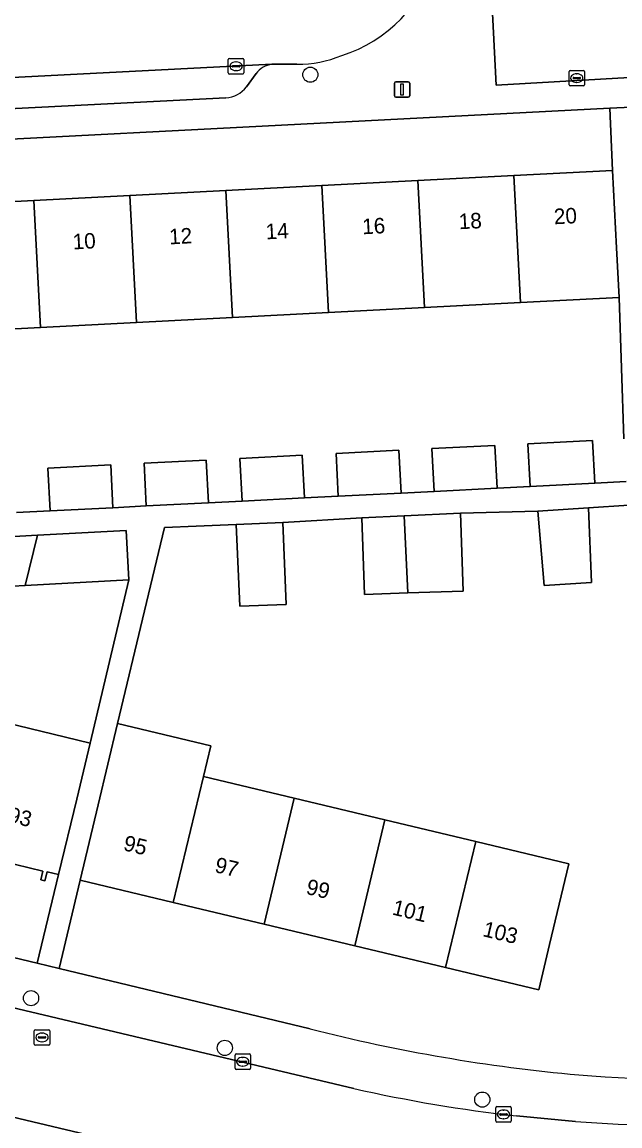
# Model space of a CAD drawing. Extents: x 161084 to 161928, y 385354 to 386522.
# Drawn here: x 161534.8 to 161573.3, y 385810.5 to 385881.7 of the extents above; entities that cross this region are included whole.
import ezdxf

# ---------------------------------------------------------------- set-up
doc = ezdxf.new("R2010")
doc.units = 0
for name, color, linetype in [('IMGEO_Boom', 7, 'Continuous'), ('IMGEO_Erf', 7, 'Continuous'), ('IMGEO_Kolk', 7, 'Continuous'), ('IMGEO_Lichtmast', 7, 'Continuous'), ('IMGEO_Pand', 7, 'Continuous'), ('IMGEO_Pand_nummerreeks', 7, 'Continuous'), ('IMGEO_Parkeervlak_open', 7, 'Continuous'), ('IMGEO_Rijbaan_lokaal_open', 7, 'Continuous'), ('IMGEO_Rioolput', 7, 'Continuous'), ('IMGEO_Voetpad_open', 7, 'Continuous')]:
    doc.layers.add(name, color=color, linetype=linetype)

msp = doc.modelspace()

# ---------------------------------------------------------------- linework, layer by layer
at = {"layer": 'IMGEO_Boom'}
for centre in [(161553.371, 385878.347), (161535.358, 385818.778), (161547.853, 385815.571), (161564.462, 385812.238)]:
    msp.add_circle(centre, 0.489, dxfattribs=at)
at = {"layer": 'IMGEO_Erf'}
msp.add_lwpolyline([(161572.688, 385876.189), (161510.382, 385872.954), (161510.612, 385868.921), (161516.971, 385869.254), (161523.163, 385869.577), (161529.354, 385869.901), (161535.546, 385870.225), (161541.738, 385870.549), (161547.929, 385870.873), (161554.121, 385871.197), (161560.312, 385871.52), (161566.504, 385871.844), (161572.867, 385872.177)], close=True, dxfattribs=at)
for points in [[(161573.592, 385854.859), (161573.296, 385863.984), (161566.933, 385863.651), (161560.741, 385863.327), (161554.55, 385863.004), (161548.358, 385862.68), (161542.167, 385862.356), (161535.975, 385862.032), (161529.783, 385861.708)], [(161534.414, 385850.102), (161536.594, 385850.213), (161536.449, 385852.971), (161540.493, 385853.177), (161540.633, 385850.418), (161542.786, 385850.528), (161542.642, 385853.286), (161546.66, 385853.49), (161546.801, 385850.732), (161548.978, 385850.843), (161548.833, 385853.6), (161552.852, 385853.804), (161552.992, 385851.047), (161555.17, 385851.157), (161555.026, 385853.915), (161559.088, 385854.122), (161559.228, 385851.363), (161561.362, 385851.472), (161561.217, 385854.23), (161565.278, 385854.436), (161565.418, 385851.678), (161567.554, 385851.787), (161567.41, 385854.544), (161571.576, 385854.756), (161571.717, 385851.999), (161573.732, 385852.101)], [(161573.923, 385850.577), (161571.32, 385850.41), (161571.504, 385845.598), (161568.462, 385845.403), (161568.046, 385850.2), (161563.059, 385850.065), (161563.23, 385845.038), (161559.653, 385844.916), (161556.865, 385844.821), (161556.697, 385849.757), (161551.597, 385849.453), (161551.807, 385844.18), (161548.828, 385844.061), (161548.583, 385849.333), (161546.006, 385849.23), (161543.971, 385849.149), (161542.683, 385843.771), (161540.943, 385836.502), (161546.952, 385835.063), (161546.477, 385833.081), (161552.331, 385831.68), (161558.186, 385830.279), (161564.04, 385828.878), (161570.051, 385827.439), (161568.806, 385822.235), (161568.108, 385819.317), (161562.096, 385820.756), (161556.242, 385822.157), (161550.387, 385823.558), (161544.533, 385824.959), (161538.524, 385826.397), (161537.173, 385820.69), (161553.352, 385816.807)], [(161532.86, 385836.759), (161539.18, 385835.232), (161541.661, 385845.757), (161534.982, 385845.393), (161531.764, 385845.217)], [(161509.996, 385827.212), (161535.75, 385821.031), (161537.133, 385826.759), (161536.397, 385826.937), (161536.253, 385826.342), (161535.985, 385826.407), (161536.123, 385826.981), (161530.797, 385828.268)]]:
    msp.add_lwpolyline(points, dxfattribs=at)
for centre, radius, start, end in [((161580.539, 385923.025), 109.642, 255.6433, 264.84172), ((161578.025, 385906.455), 92.919, 265.46703, 273.84958)]:
    msp.add_arc(centre, radius, start, end, dxfattribs=at)
at = {"layer": 'IMGEO_Kolk'}
for p, q in [((161548.079, 385878.466), (161548.079, 385879.318)), ((161548.154, 385879.392), (161549.006, 385879.392)), ((161548.567, 385879.172), (161548.592, 385879.172)), ((161549.08, 385879.318), (161549.08, 385878.466)), ((161549.006, 385878.392), (161548.154, 385878.392)), ((161548.338, 385878.886), (161548.338, 385878.898)), ((161548.776, 385878.849), (161548.378, 385878.849)), ((161548.381, 385878.935), (161548.779, 385878.935)), ((161548.59, 385878.612), (161548.565, 385878.612)), ((161548.822, 385878.898), (161548.822, 385878.886)), ((161570.055, 385877.7), (161570.055, 385878.552)), ((161570.13, 385878.626), (161570.982, 385878.626)), ((161570.543, 385878.406), (161570.568, 385878.406)), ((161571.056, 385878.552), (161571.056, 385877.7)), ((161570.982, 385877.626), (161570.13, 385877.626)), ((161570.314, 385878.12), (161570.314, 385878.132)), ((161570.752, 385878.083), (161570.354, 385878.083)), ((161570.357, 385878.169), (161570.755, 385878.169)), ((161570.566, 385877.846), (161570.541, 385877.846)), ((161570.798, 385878.132), (161570.798, 385878.12)), ((161548.512, 385814.255), (161548.512, 385815.107)), ((161548.587, 385815.181), (161549.439, 385815.181)), ((161549, 385814.961), (161549.025, 385814.961)), ((161549.513, 385815.107), (161549.513, 385814.255)), ((161549.439, 385814.181), (161548.587, 385814.181)), ((161548.771, 385814.675), (161548.771, 385814.687)), ((161549.209, 385814.638), (161548.811, 385814.638)), ((161548.814, 385814.724), (161549.212, 385814.724)), ((161549.023, 385814.401), (161548.998, 385814.401)), ((161549.255, 385814.687), (161549.255, 385814.675)), ((161565.331, 385810.858), (161565.331, 385811.71)), ((161565.406, 385811.784), (161566.258, 385811.784)), ((161565.819, 385811.564), (161565.844, 385811.564)), ((161566.332, 385811.71), (161566.332, 385810.858)), ((161566.258, 385810.784), (161565.406, 385810.784)), ((161565.59, 385811.278), (161565.59, 385811.29)), ((161566.028, 385811.241), (161565.63, 385811.241)), ((161565.633, 385811.327), (161566.031, 385811.327)), ((161565.842, 385811.004), (161565.817, 385811.004)), ((161566.074, 385811.29), (161566.074, 385811.278))]:
    msp.add_line(p, q, dxfattribs=at)
for points in [[(161548.079, 385878.466), (161548.079, 385879.318)], [(161548.154, 385879.392), (161549.006, 385879.392)], [(161549.08, 385879.318), (161549.08, 385878.466)], [(161549.006, 385878.392), (161548.154, 385878.392)], [(161570.055, 385877.7), (161570.055, 385878.552)], [(161570.13, 385878.626), (161570.982, 385878.626)], [(161571.056, 385878.552), (161571.056, 385877.7)], [(161570.982, 385877.626), (161570.13, 385877.626)], [(161548.512, 385814.255), (161548.512, 385815.107)], [(161548.587, 385815.181), (161549.439, 385815.181)], [(161549.513, 385815.107), (161549.513, 385814.255)], [(161549.439, 385814.181), (161548.587, 385814.181)], [(161565.331, 385810.858), (161565.331, 385811.71)], [(161565.406, 385811.784), (161566.258, 385811.784)], [(161566.332, 385811.71), (161566.332, 385810.858)], [(161566.258, 385810.784), (161565.406, 385810.784)]]:
    msp.add_lwpolyline(points, dxfattribs=at)
for centre, radius, start, end in [((161548.156, 385879.316), 0.0765, 91.55205, 178.44795), ((161548.156, 385879.316), 0.0765, 91.55205, 178.44795), ((161549.004, 385879.316), 0.0765, 1.55205, 88.44795), ((161549.004, 385879.316), 0.0765, 1.55205, 88.44795), ((161548.156, 385878.468), 0.0765, 181.55205, 268.44795), ((161548.156, 385878.468), 0.0765, 181.55205, 268.44795), ((161548.378, 385878.895), 0.0403, 85.87752, 175.75265), ((161548.375, 385878.885), 0.0366, 178.93798, 274.71019), ((161548.779, 385878.892), 0.043, 264.86636, 352.45326), ((161548.783, 385878.897), 0.0386, 1.73085, 96.63898), ((161549.004, 385878.468), 0.0765, 271.55205, 358.44795), ((161549.004, 385878.468), 0.0765, 271.55205, 358.44795), ((161570.132, 385878.55), 0.0765, 91.55205, 178.44795), ((161570.132, 385878.55), 0.0765, 91.55205, 178.44795), ((161570.98, 385878.55), 0.0765, 1.55205, 88.44795), ((161570.98, 385878.55), 0.0765, 1.55205, 88.44795), ((161570.132, 385877.702), 0.0765, 181.55205, 268.44795), ((161570.132, 385877.702), 0.0765, 181.55205, 268.44795), ((161570.354, 385878.129), 0.0403, 85.87752, 175.75265), ((161570.351, 385878.119), 0.0366, 178.93798, 274.71019), ((161570.755, 385878.126), 0.043, 264.86636, 352.45326), ((161570.759, 385878.131), 0.0386, 1.73085, 96.63898), ((161570.98, 385877.702), 0.0765, 271.55205, 358.44795), ((161570.98, 385877.702), 0.0765, 271.55205, 358.44795), ((161548.589, 385815.105), 0.0765, 91.55205, 178.44795), ((161548.589, 385815.105), 0.0765, 91.55205, 178.44795), ((161549.437, 385815.105), 0.0765, 1.55205, 88.44795), ((161549.437, 385815.105), 0.0765, 1.55205, 88.44795), ((161548.589, 385814.257), 0.0765, 181.55205, 268.44795), ((161548.589, 385814.257), 0.0765, 181.55205, 268.44795), ((161548.811, 385814.684), 0.0403, 85.87752, 175.75265), ((161548.808, 385814.674), 0.0366, 178.93798, 274.71019), ((161549.212, 385814.681), 0.043, 264.86636, 352.45326), ((161549.216, 385814.686), 0.0386, 1.73085, 96.63898), ((161549.437, 385814.257), 0.0765, 271.55205, 358.44795), ((161549.437, 385814.257), 0.0765, 271.55205, 358.44795), ((161565.408, 385811.708), 0.0765, 91.55205, 178.44795), ((161565.408, 385811.708), 0.0765, 91.55205, 178.44795), ((161566.256, 385811.708), 0.0765, 1.55205, 88.44795), ((161566.256, 385811.708), 0.0765, 1.55205, 88.44795), ((161565.408, 385810.86), 0.0765, 181.55205, 268.44795), ((161565.408, 385810.86), 0.0765, 181.55205, 268.44795), ((161565.63, 385811.287), 0.0403, 85.87752, 175.75265), ((161565.627, 385811.277), 0.0366, 178.93798, 274.71019), ((161566.031, 385811.284), 0.043, 264.86636, 352.45326), ((161566.035, 385811.289), 0.0386, 1.73085, 96.63898), ((161566.256, 385810.86), 0.0765, 271.55205, 358.44795), ((161566.256, 385810.86), 0.0765, 271.55205, 358.44795)]:
    msp.add_arc(centre, radius, start, end, dxfattribs=at)
for centre, major_axis, ratio, start_param, end_param in [((161548.566, 385878.892), (-0.387, 0.002), 0.722429, 4.712389, 7.853982), ((161548.591, 385878.892), (-0.39, 0.002), 0.717154, 1.570796, 4.712389), ((161570.542, 385878.126), (-0.387, 0.002), 0.722429, 4.712389, 7.853982), ((161570.567, 385878.126), (-0.39, 0.002), 0.717154, 1.570796, 4.712389), ((161548.999, 385814.681), (-0.387, 0.002), 0.722429, 4.712389, 7.853982), ((161549.024, 385814.681), (-0.39, 0.002), 0.717154, 1.570796, 4.712389), ((161565.818, 385811.284), (-0.387, 0.002), 0.722429, 4.712389, 7.853982), ((161565.843, 385811.284), (-0.39, 0.002), 0.717154, 1.570796, 4.712389)]:
    msp.add_ellipse(centre, major_axis=major_axis, ratio=ratio, start_param=start_param, end_param=end_param, dxfattribs=at)
at = {"layer": 'IMGEO_Lichtmast'}
for p, q in [((161558.789, 385876.992), (161558.789, 385877.792)), ((161558.789, 385877.792), (161558.789, 385876.992)), ((161558.889, 385877.892), (161559.679, 385877.892)), ((161559.679, 385877.892), (161558.889, 385877.892)), ((161559.779, 385877.792), (161559.779, 385876.992)), ((161559.779, 385876.992), (161559.779, 385877.792)), ((161559.679, 385876.892), (161558.889, 385876.892)), ((161558.889, 385876.892), (161559.679, 385876.892))]:
    msp.add_line(p, q, dxfattribs=at)
msp.add_lwpolyline([(161559.209, 385877.767), (161559.359, 385877.767), (161559.359, 385877.017), (161559.209, 385877.017), (161559.209, 385877.767)], dxfattribs=at)
for centre, start, end in [((161558.889, 385877.792), 90, 180), ((161558.889, 385877.792), 90, 180), ((161559.679, 385877.792), 0, 90), ((161559.679, 385877.792), 360, 90), ((161558.889, 385876.992), 180, 270), ((161558.889, 385876.992), 180, 270), ((161559.679, 385876.992), 270, 0), ((161559.679, 385876.992), 270, 0)]:
    msp.add_arc(centre, 0.1, start, end, dxfattribs=at)
at = {"layer": 'IMGEO_Pand'}
for points in [[(161566.933, 385863.651), (161573.296, 385863.984), (161573.128, 385867.184), (161572.867, 385872.177), (161566.504, 385871.844)], [(161554.121, 385871.197), (161547.929, 385870.873), (161548.358, 385862.68), (161554.55, 385863.004)], [(161554.55, 385863.004), (161560.741, 385863.327), (161560.312, 385871.52), (161554.121, 385871.197)], [(161560.741, 385863.327), (161566.933, 385863.651), (161566.504, 385871.844), (161560.312, 385871.52)], [(161541.738, 385870.549), (161535.546, 385870.225), (161535.975, 385862.032), (161542.167, 385862.356)], [(161542.167, 385862.356), (161548.358, 385862.68), (161547.929, 385870.873), (161541.738, 385870.549)], [(161535.546, 385870.225), (161529.354, 385869.901), (161529.783, 385861.708), (161535.975, 385862.032)], [(161555.026, 385853.915), (161555.17, 385851.157), (161559.228, 385851.363), (161559.088, 385854.122)], [(161561.217, 385854.23), (161561.362, 385851.472), (161565.418, 385851.678), (161565.278, 385854.436)], [(161567.41, 385854.544), (161567.554, 385851.787), (161571.717, 385851.999), (161571.576, 385854.756)], [(161542.642, 385853.286), (161542.786, 385850.528), (161546.801, 385850.732), (161546.66, 385853.49)], [(161548.833, 385853.6), (161548.978, 385850.843), (161552.992, 385851.047), (161552.852, 385853.804)], [(161536.449, 385852.971), (161536.594, 385850.213), (161540.633, 385850.418), (161540.493, 385853.177)], [(161559.427, 385849.889), (161556.697, 385849.757), (161556.865, 385844.821), (161559.653, 385844.916)], [(161559.653, 385844.916), (161563.23, 385845.038), (161563.059, 385850.065), (161559.427, 385849.889)], [(161571.32, 385850.41), (161568.046, 385850.2), (161568.462, 385845.403), (161571.504, 385845.598)], [(161551.597, 385849.453), (161548.583, 385849.333), (161548.828, 385844.061), (161551.807, 385844.18)], [(161535.766, 385848.644), (161531.589, 385848.417), (161531.764, 385845.217), (161534.982, 385845.393)], [(161534.982, 385845.393), (161541.661, 385845.757), (161541.487, 385848.956), (161535.766, 385848.644)], [(161530.797, 385828.268), (161536.123, 385826.981), (161535.985, 385826.407), (161536.253, 385826.342), (161536.397, 385826.937), (161537.133, 385826.759), (161538.307, 385831.62), (161539.18, 385835.232), (161532.86, 385836.759)], [(161546.477, 385833.081), (161546.952, 385835.063), (161540.943, 385836.502), (161539.688, 385831.26), (161538.524, 385826.397), (161544.533, 385824.959)], [(161544.533, 385824.959), (161550.387, 385823.558), (161552.331, 385831.68), (161546.477, 385833.081)], [(161558.186, 385830.279), (161552.331, 385831.68), (161550.387, 385823.558), (161556.242, 385822.157)], [(161556.242, 385822.157), (161562.096, 385820.756), (161564.04, 385828.878), (161558.186, 385830.279)], [(161564.04, 385828.878), (161562.096, 385820.756), (161568.108, 385819.317), (161568.806, 385822.235), (161570.051, 385827.439)]]:
    msp.add_lwpolyline(points, close=True, dxfattribs=at)
at = {"layer": 'IMGEO_Parkeervlak_open'}
for points in [[(161550.886, 385879.019), (161517.798, 385877.328), (161515.038, 385877.187), (161500, 385876.416), (161486.727, 385875.566)], [(161549.246, 385877.568), (161549.877, 385878.42)], [(161490.082, 385873.972), (161500, 385874.435), (161547.928, 385876.862)]]:
    msp.add_lwpolyline(points, dxfattribs=at)
for centre, radius, start, end in [((161551.075, 385877.551), 1.48, 97.34211, 144.04947), ((161547.84, 385878.609), 1.75, 272.88006, 323.47229)]:
    msp.add_arc(centre, radius, start, end, dxfattribs=at)
at = {"layer": 'IMGEO_Rijbaan_lokaal_open'}
for points in [[(161551.076, 385886.415), (161550.587, 385886.228), (161550.083, 385886.085), (161549.569, 385885.989), (161549.048, 385885.938), (161517.428, 385884.295), (161517.798, 385877.328), (161550.886, 385879.019), (161552.508, 385879.016)], [(161322.316, 385868.902), (161318.268, 385869.886), (161310.394, 385871.792), (161308.736, 385864.946), (161339.719, 385857.509), (161351.902, 385854.625), (161361.37, 385852.342), (161406.44, 385841.585), (161439.496, 385833.681), (161487.09, 385822.28), (161490.645, 385821.437), (161540.178, 385809.69), (161553.334, 385806.533), (161560.913, 385804.952), (161564.397, 385804.459), (161572.843, 385803.627), (161581.329, 385803.552), (161583.838, 385803.676), (161586.385, 385803.89), (161616.338, 385805.286)], [(161556.18, 385812.95), (161487.869, 385829.144), (161469.802, 385833.663), (161469.483, 385833.788), (161447.797, 385838.953)], [(161570.477, 385810.826), (161566.668, 385811.183)]]:
    msp.add_lwpolyline(points, dxfattribs=at)
msp.add_lwpolyline([(161581.344, 385852.643), (161589.41, 385853.098), (161588.25, 385876.585), (161588.036, 385880.923), (161587.864, 385884.402), (161585.451, 385884.274), (161579.11, 385883.936), (161576.804, 385883.814), (161570.123, 385883.46), (161565.073, 385883.163), (161565.357, 385877.671), (161573.96, 385878.176), (161574.062, 385876.26), (161580.072, 385876.599), (161580.231, 385873.604), (161580.39, 385870.61), (161580.549, 385867.616), (161580.708, 385864.621), (161580.867, 385861.626), (161581.026, 385858.632), (161581.185, 385855.638)], close=True, dxfattribs=at)
for centre, radius, start, end in [((161552.589, 385888.383), 9.239, 287.66891, 344.13867), ((161552.471, 385886.865), 7.849, 270.26845, 291.85449), ((161577.78, 385909.149), 98.594, 257.34484, 263.52859), ((161577.763, 385908.994), 98.439, 265.7552, 272.17666)]:
    msp.add_arc(centre, radius, start, end, dxfattribs=at)
at = {"layer": 'IMGEO_Rioolput'}
for p, q in [((161535.566, 385815.82), (161535.566, 385816.672)), ((161535.641, 385816.746), (161536.493, 385816.746)), ((161536.054, 385816.526), (161536.079, 385816.526)), ((161536.567, 385816.672), (161536.567, 385815.82)), ((161536.493, 385815.746), (161535.641, 385815.746)), ((161535.825, 385816.24), (161535.825, 385816.252)), ((161536.263, 385816.203), (161535.865, 385816.203)), ((161535.868, 385816.289), (161536.266, 385816.289)), ((161536.077, 385815.966), (161536.052, 385815.966)), ((161536.309, 385816.252), (161536.309, 385816.24))]:
    msp.add_line(p, q, dxfattribs=at)
for points in [[(161535.566, 385815.82), (161535.566, 385816.672)], [(161535.641, 385816.746), (161536.493, 385816.746)], [(161536.567, 385816.672), (161536.567, 385815.82)], [(161536.493, 385815.746), (161535.641, 385815.746)]]:
    msp.add_lwpolyline(points, dxfattribs=at)
for centre, radius, start, end in [((161535.643, 385816.67), 0.0765, 91.55205, 178.44795), ((161535.643, 385816.67), 0.0765, 91.55205, 178.44795), ((161536.491, 385816.67), 0.0765, 1.55205, 88.44795), ((161536.491, 385816.67), 0.0765, 1.55205, 88.44795), ((161535.643, 385815.822), 0.0765, 181.55205, 268.44795), ((161535.643, 385815.822), 0.0765, 181.55205, 268.44795), ((161535.865, 385816.249), 0.0403, 85.87752, 175.75265), ((161535.862, 385816.239), 0.0366, 178.93798, 274.71019), ((161536.266, 385816.246), 0.043, 264.86636, 352.45326), ((161536.27, 385816.251), 0.0386, 1.73085, 96.63898), ((161536.491, 385815.822), 0.0765, 271.55205, 358.44795), ((161536.491, 385815.822), 0.0765, 271.55205, 358.44795)]:
    msp.add_arc(centre, radius, start, end, dxfattribs=at)
for centre, major_axis, ratio, start_param, end_param in [((161536.053, 385816.246), (-0.387, 0.002), 0.722429, 4.712389, 7.853982), ((161536.078, 385816.246), (-0.39, 0.002), 0.717154, 1.570796, 4.712389)]:
    msp.add_ellipse(centre, major_axis=major_axis, ratio=ratio, start_param=start_param, end_param=end_param, dxfattribs=at)
at = {"layer": 'IMGEO_Voetpad_open'}
for points in [[(161490.05, 385871.898), (161500, 385872.415), (161508.883, 385872.876), (161510.382, 385872.954), (161572.688, 385876.189), (161574.062, 385876.26), (161573.96, 385878.176), (161565.357, 385877.671), (161565.073, 385883.163)], [(161552.508, 385879.016), (161550.886, 385879.019)], [(161549.877, 385878.42), (161549.246, 385877.568)], [(161547.928, 385876.862), (161500, 385874.435), (161490.082, 385873.972)], [(161574.062, 385876.26), (161572.688, 385876.189), (161572.867, 385872.177), (161573.128, 385867.184), (161573.296, 385863.984), (161573.592, 385854.859)], [(161573.732, 385852.101), (161571.717, 385851.999), (161567.554, 385851.787), (161565.418, 385851.678), (161561.362, 385851.472), (161559.228, 385851.363), (161555.17, 385851.157), (161552.992, 385851.047), (161548.978, 385850.843), (161546.801, 385850.732), (161542.786, 385850.528), (161540.633, 385850.418), (161536.594, 385850.213), (161534.414, 385850.102)], [(161531.589, 385848.417), (161535.766, 385848.644), (161541.487, 385848.956), (161541.661, 385845.757), (161539.18, 385835.232), (161538.307, 385831.62), (161537.133, 385826.759), (161535.75, 385821.031), (161537.173, 385820.69), (161538.524, 385826.397), (161539.688, 385831.26), (161540.943, 385836.502), (161542.683, 385843.771), (161543.971, 385849.149), (161546.006, 385849.23), (161548.583, 385849.333), (161551.597, 385849.453), (161556.697, 385849.757), (161559.427, 385849.889), (161563.059, 385850.065), (161568.046, 385850.2), (161571.32, 385850.41), (161573.923, 385850.577)], [(161616.338, 385805.286), (161586.385, 385803.89), (161583.838, 385803.676), (161581.329, 385803.552), (161572.843, 385803.627), (161564.397, 385804.459), (161560.913, 385804.952), (161553.334, 385806.533), (161540.178, 385809.69), (161490.645, 385821.437), (161487.09, 385822.28), (161439.496, 385833.681), (161406.44, 385841.585)], [(161487.869, 385829.144), (161556.18, 385812.95)], [(161553.352, 385816.807), (161537.173, 385820.69), (161535.75, 385821.031), (161509.996, 385827.212)], [(161566.668, 385811.183), (161570.477, 385810.826)]]:
    msp.add_lwpolyline(points, dxfattribs=at)
for centre, radius, start, end in [((161552.589, 385888.383), 9.239, 287.66891, 344.13867), ((161551.075, 385877.551), 1.48, 97.34211, 144.04947), ((161552.471, 385886.865), 7.849, 270.26845, 291.85449), ((161547.84, 385878.609), 1.75, 272.88006, 323.47229), ((161580.539, 385923.025), 109.642, 255.6433, 264.84172), ((161578.025, 385906.455), 92.919, 265.46703, 273.84958), ((161577.78, 385909.149), 98.594, 257.34484, 263.52859), ((161577.763, 385908.994), 98.439, 265.7552, 272.17666)]:
    msp.add_arc(centre, radius, start, end, dxfattribs=at)

# ---------------------------------------------------------------- texts
at = {"layer": 'IMGEO_Pand_nummerreeks'}
for s, rotation, p in [('20', 2.9939, (161569.104, 385868.696)), ('16', 2.9939, (161556.74, 385868.05)), ('18', 2.9939, (161562.968, 385868.376)), ('12', 2.9939, (161544.286, 385867.398)), ('14', 2.9939, (161550.514, 385867.724)), ('10', 2.9939, (161538.066, 385867.073)), ('93', 346.33892, (161533.816, 385830.158)), ('95', 346.54119, (161541.254, 385828.334)), ('97', 346.54119, (161547.147, 385826.924)), ('99', 346.54119, (161553.04, 385825.514)), ('101', 346.54119, (161558.596, 385824.184)), ('103', 346.54119, (161564.437, 385822.787))]:
    msp.add_text(s, height=1, rotation=rotation, dxfattribs=at).set_placement(p)

doc.saveas('drawing.dxf')
